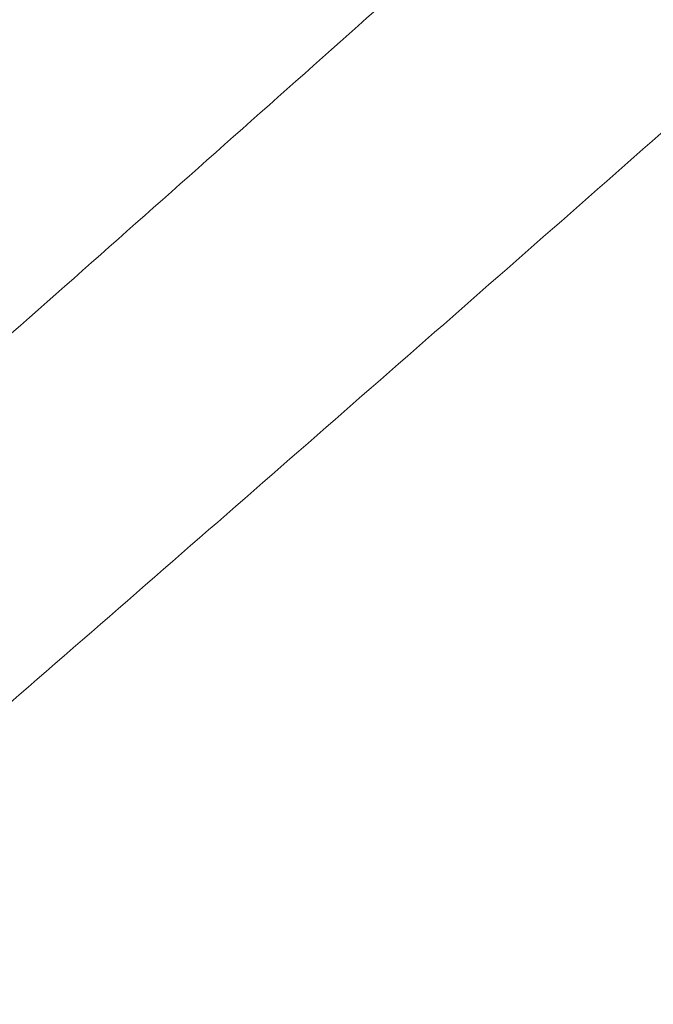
# Model space of a CAD drawing. Header units: millimetres. Extents: x -620 to 6530, y -1325 to 1325.
# Tile 329 of 656: x 0 to 8, y -290 to -278. Entities that reach past the tile are written whole.
import ezdxf

# ---------------------------------------------------------------- set-up
doc = ezdxf.new("R2010")
doc.units = ezdxf.units.MM
doc.layers.add('Plan', color=7, linetype='Continuous', true_color=0xffffff)

msp = doc.modelspace()

# ---------------------------------------------------------------- linework, layer by layer
at = {"layer": 'Plan', "color": 155, "linetype": 'Continuous', "lineweight": 18}
msp.add_open_spline([(23.232, -217.456), (-35.271, -278.214), (-93.775, -338.97)], degree=2, dxfattribs=at)
at = {"layer": 'Plan', "color": 155, "linetype": 'Continuous', "lineweight": 13}
for points, knots in [([(23.29, -217.524), (21.295, -219.595), (19.301, -221.667), (8.058, -233.343), (-1.19, -242.947), (-24.318, -266.966), (-38.198, -281.38), (-59.085, -303.073), (-66.093, -310.35), (-79.973, -324.765), (-86.845, -331.902), (-93.717, -339.038)], [0, 0, 0, 0, 0.051146, 0.051146, 0.288256, 0.288256, 0.644128, 0.644128, 0.823807, 0.823807, 1, 1, 1, 1]), ([(-68.645, -338.437), (-66.592, -336.892), (-64.522, -335.318), (-60.352, -332.113), (-58.251, -330.482), (-54.018, -327.165), (-51.887, -325.479), (-47.595, -322.055), (-45.435, -320.316), (-41.085, -316.786), (-38.896, -314.996), (-34.49, -311.364), (-32.273, -309.523), (-29.485, -307.192), (-28.648, -306.49), (-27.808, -305.784), (-27.248, -305.313), (-26.968, -305.078), (-25.565, -303.897), (-24.441, -302.947), (-21.064, -300.083), (-18.805, -298.154), (-14.272, -294.26), (-11.997, -292.294), (-7.434, -288.326), (-2.857, -284.322), (4.052, -278.21), (8.685, -274.066), (12.17, -270.933), (13.915, -269.36), (15.664, -267.778), (16.539, -266.985), (17.123, -266.456), (20.041, -263.807), (25.01, -259.273), (32.041, -252.797), (36.738, -248.43), (39.089, -246.235)], [0, 0, 0, 0, 0.0625, 0.0625, 0.125, 0.125, 0.1875, 0.1875, 0.25, 0.25, 0.3125, 0.3125, 0.375, 0.375, 0.390625, 0.398438, 0.398438, 0.40625, 0.40625, 0.4375, 0.4375, 0.5, 0.5, 0.5625, 0.5625, 0.625, 0.6875, 0.75, 0.75, 0.78125, 0.796875, 0.796875, 0.804688, 0.8125, 0.875, 0.9375, 1, 1, 1, 1]), ([(40.857, -249.705), (38.463, -251.905), (33.681, -256.282), (26.525, -262.773), (21.766, -267.049), (19.092, -269.439), (18.795, -269.705), (18.201, -270.235), (17.905, -270.5), (17.014, -271.294), (15.235, -272.879), (13.459, -274.455), (9.913, -277.593), (5.2, -281.744), (-1.827, -287.865), (-6.482, -291.875), (-11.121, -295.848), (-13.434, -297.816), (-18.042, -301.715), (-20.339, -303.645), (-23.771, -306.511), (-24.914, -307.462), (-26.624, -308.88), (-27.193, -309.352), (-28.33, -310.291), (-31.167, -312.632), (-33.982, -314.934), (-38.458, -318.568), (-40.682, -320.359), (-45.1, -323.889), (-47.294, -325.629), (-51.652, -329.054), (-53.816, -330.739), (-58.112, -334.056), (-60.245, -335.687), (-64.478, -338.891), (-66.578, -340.465), (-68.662, -342.009)], [0, 0, 0, 0, 0.0625, 0.125, 0.1875, 0.1875, 0.195312, 0.195312, 0.203125, 0.203125, 0.21875, 0.25, 0.25, 0.3125, 0.375, 0.4375, 0.4375, 0.5, 0.5, 0.5625, 0.5625, 0.59375, 0.59375, 0.609375, 0.609375, 0.625, 0.6875, 0.6875, 0.75, 0.75, 0.8125, 0.8125, 0.875, 0.875, 0.9375, 0.9375, 1, 1, 1, 1])]:
    msp.add_open_spline(points, degree=3, knots=knots, dxfattribs=at)

doc.saveas('drawing.dxf')
